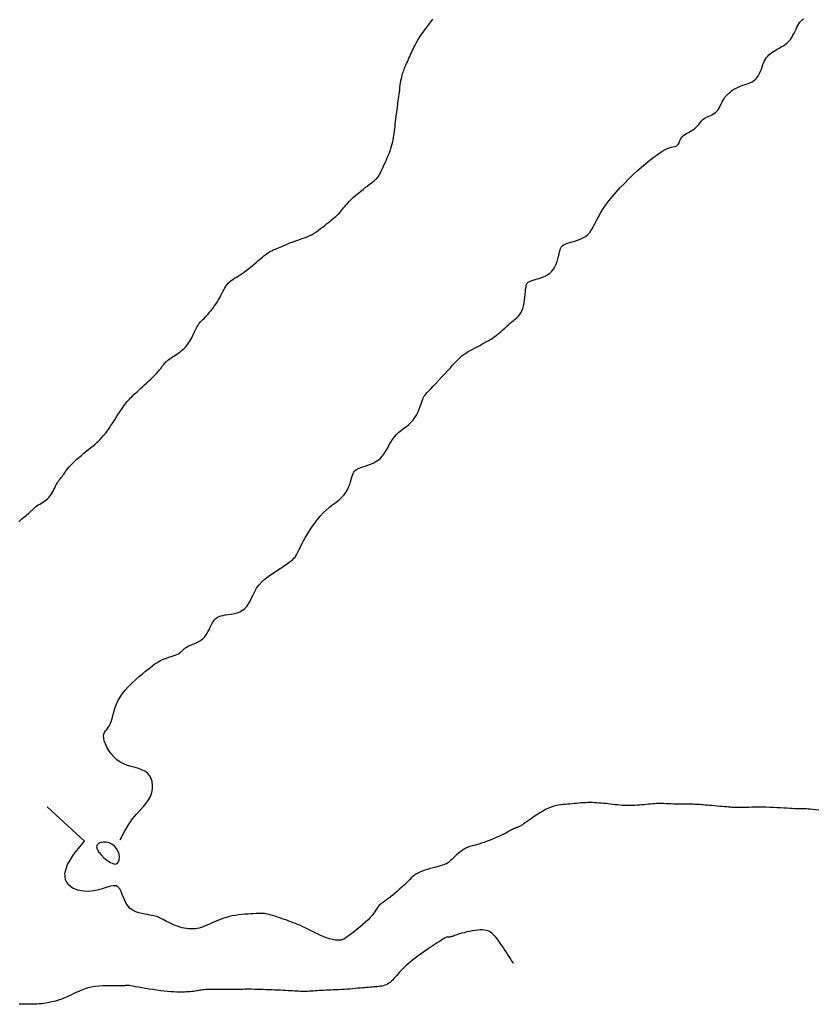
# Model space of a CAD drawing. Header units: millimetres. Extents: x 32690613 to 32693367, y 5343692 to 5344708.
# Tile 493 of 656: x 32692267 to 32692289, y 5344309 to 5344336. Entities that reach past the tile are written whole.
import ezdxf

# ---------------------------------------------------------------- set-up
doc = ezdxf.new("R2010")
doc.units = ezdxf.units.MM
doc.header["$LTSCALE"] = 20
doc.layers.add('02-DGM_HL_493.50', color=112, linetype='Continuous')
doc.layers.add('02-DGM_HL_494.00', color=122, linetype='Continuous')

msp = doc.modelspace()

# ---------------------------------------------------------------- linework, layer by layer
at = {"layer": '02-DGM_HL_493.50', "elevation": 493.5, "flags": 128}
for points in [[(32692269.733, 5344313.118), (32692269.849, 5344313.35), (32692269.964, 5344313.543), (32692270.077, 5344313.702), (32692270.185, 5344313.834), (32692270.286, 5344313.947), (32692270.377, 5344314.046), (32692270.457, 5344314.139), (32692270.524, 5344314.233), (32692270.574, 5344314.332), (32692270.609, 5344314.436), (32692270.629, 5344314.541), (32692270.633, 5344314.644), (32692270.621, 5344314.743), (32692270.594, 5344314.834), (32692270.552, 5344314.915), (32692270.494, 5344314.982), (32692270.422, 5344315.035), (32692270.338, 5344315.075), (32692270.245, 5344315.108), (32692270.144, 5344315.136), (32692270.04, 5344315.163), (32692269.935, 5344315.195), (32692269.831, 5344315.235), (32692269.732, 5344315.286), (32692269.639, 5344315.352), (32692269.555, 5344315.431), (32692269.48, 5344315.518), (32692269.415, 5344315.61), (32692269.36, 5344315.703), (32692269.318, 5344315.794), (32692269.288, 5344315.878), (32692269.271, 5344315.953), (32692269.269, 5344316.016), (32692269.278, 5344316.068), (32692269.298, 5344316.113), (32692269.324, 5344316.155), (32692269.356, 5344316.196), (32692269.389, 5344316.239), (32692269.423, 5344316.288), (32692269.453, 5344316.346), (32692269.48, 5344316.416), (32692269.504, 5344316.496), (32692269.528, 5344316.584), (32692269.554, 5344316.68), (32692269.584, 5344316.781), (32692269.622, 5344316.885), (32692269.669, 5344316.991), (32692269.727, 5344317.097), (32692269.798, 5344317.201), (32692269.881, 5344317.303), (32692269.972, 5344317.402), (32692270.067, 5344317.496), (32692270.165, 5344317.585), (32692270.261, 5344317.669), (32692270.354, 5344317.746), (32692270.439, 5344317.816), (32692270.515, 5344317.878), (32692270.583, 5344317.932), (32692270.644, 5344317.979), (32692270.7, 5344318.021), (32692270.753, 5344318.057), (32692270.805, 5344318.089), (32692270.856, 5344318.118), (32692270.91, 5344318.143), (32692270.967, 5344318.166), (32692271.026, 5344318.187), (32692271.087, 5344318.207), (32692271.147, 5344318.227), (32692271.205, 5344318.246), (32692271.259, 5344318.266), (32692271.31, 5344318.286), (32692271.354, 5344318.307), (32692271.391, 5344318.331), (32692271.423, 5344318.355), (32692271.452, 5344318.381), (32692271.478, 5344318.407), (32692271.505, 5344318.433), (32692271.533, 5344318.458), (32692271.565, 5344318.482), (32692271.603, 5344318.505), (32692271.647, 5344318.527), (32692271.698, 5344318.548), (32692271.752, 5344318.569), (32692271.809, 5344318.591), (32692271.867, 5344318.617), (32692271.925, 5344318.646), (32692271.98, 5344318.68), (32692272.03, 5344318.72), (32692272.076, 5344318.767), (32692272.117, 5344318.819), (32692272.153, 5344318.876), (32692272.186, 5344318.934), (32692272.216, 5344318.993), (32692272.243, 5344319.05), (32692272.269, 5344319.105), (32692272.295, 5344319.155), (32692272.32, 5344319.199), (32692272.346, 5344319.237), (32692272.374, 5344319.27), (32692272.406, 5344319.299), (32692272.444, 5344319.322), (32692272.487, 5344319.342), (32692272.537, 5344319.359), (32692272.597, 5344319.373), (32692272.665, 5344319.386), (32692272.741, 5344319.397), (32692272.822, 5344319.411), (32692272.905, 5344319.427), (32692272.988, 5344319.449), (32692273.067, 5344319.478), (32692273.141, 5344319.516), (32692273.206, 5344319.564), (32692273.262, 5344319.625), (32692273.309, 5344319.695), (32692273.352, 5344319.775), (32692273.393, 5344319.86), (32692273.435, 5344319.949), (32692273.481, 5344320.04), (32692273.534, 5344320.131), (32692273.598, 5344320.219), (32692273.673, 5344320.303), (32692273.759, 5344320.382), (32692273.852, 5344320.456), (32692273.949, 5344320.526), (32692274.046, 5344320.592), (32692274.142, 5344320.652), (32692274.232, 5344320.709), (32692274.313, 5344320.761), (32692274.384, 5344320.809), (32692274.444, 5344320.853), (32692274.495, 5344320.893), (32692274.538, 5344320.931), (32692274.573, 5344320.967), (32692274.603, 5344321.001), (32692274.628, 5344321.034), (32692274.649, 5344321.066), (32692274.667, 5344321.098), (32692274.685, 5344321.132), (32692274.702, 5344321.169), (32692274.721, 5344321.21), (32692274.744, 5344321.257), (32692274.77, 5344321.311), (32692274.803, 5344321.375), (32692274.842, 5344321.449), (32692274.89, 5344321.534), (32692274.946, 5344321.629), (32692275.008, 5344321.73), (32692275.076, 5344321.834), (32692275.149, 5344321.939), (32692275.226, 5344322.042), (32692275.306, 5344322.14), (32692275.387, 5344322.229), (32692275.47, 5344322.308), (32692275.552, 5344322.379), (32692275.633, 5344322.443), (32692275.711, 5344322.502), (32692275.786, 5344322.559), (32692275.855, 5344322.616), (32692275.919, 5344322.674), (32692275.975, 5344322.736), (32692276.023, 5344322.803), (32692276.064, 5344322.874), (32692276.098, 5344322.948), (32692276.127, 5344323.021), (32692276.151, 5344323.093), (32692276.172, 5344323.161), (32692276.191, 5344323.223), (32692276.208, 5344323.279), (32692276.225, 5344323.325), (32692276.243, 5344323.363), (32692276.262, 5344323.394), (32692276.285, 5344323.42), (32692276.313, 5344323.442), (32692276.347, 5344323.461), (32692276.388, 5344323.479), (32692276.437, 5344323.496), (32692276.496, 5344323.515), (32692276.562, 5344323.535), (32692276.633, 5344323.559), (32692276.707, 5344323.587), (32692276.782, 5344323.62), (32692276.856, 5344323.659), (32692276.926, 5344323.705), (32692276.99, 5344323.759), (32692277.046, 5344323.822), (32692277.097, 5344323.892), (32692277.143, 5344323.967), (32692277.186, 5344324.046), (32692277.229, 5344324.125), (32692277.273, 5344324.204), (32692277.321, 5344324.28), (32692277.374, 5344324.351), (32692277.434, 5344324.416), (32692277.499, 5344324.477), (32692277.567, 5344324.533), (32692277.637, 5344324.588), (32692277.706, 5344324.642), (32692277.774, 5344324.697), (32692277.837, 5344324.755), (32692277.894, 5344324.817), (32692277.944, 5344324.885), (32692277.987, 5344324.956), (32692278.024, 5344325.028), (32692278.055, 5344325.101), (32692278.082, 5344325.172), (32692278.106, 5344325.239), (32692278.126, 5344325.301), (32692278.144, 5344325.354), (32692278.161, 5344325.399), (32692278.178, 5344325.437), (32692278.198, 5344325.472), (32692278.221, 5344325.505), (32692278.249, 5344325.541), (32692278.285, 5344325.581), (32692278.33, 5344325.629), (32692278.385, 5344325.688), (32692278.452, 5344325.759), (32692278.528, 5344325.84), (32692278.609, 5344325.928), (32692278.694, 5344326.018), (32692278.778, 5344326.109), (32692278.858, 5344326.195), (32692278.932, 5344326.274), (32692278.996, 5344326.343), (32692279.048, 5344326.398), (32692279.088, 5344326.44), (32692279.119, 5344326.472), (32692279.141, 5344326.495), (32692279.156, 5344326.511), (32692279.167, 5344326.521), (32692279.174, 5344326.528), (32692279.18, 5344326.534), (32692279.185, 5344326.539), (32692279.19, 5344326.545), (32692279.196, 5344326.552), (32692279.203, 5344326.56), (32692279.211, 5344326.568), (32692279.221, 5344326.578), (32692279.234, 5344326.59), (32692279.25, 5344326.603), (32692279.269, 5344326.618), (32692279.292, 5344326.635), (32692279.319, 5344326.655), (32692279.351, 5344326.676), (32692279.389, 5344326.7), (32692279.432, 5344326.727), (32692279.483, 5344326.756), (32692279.54, 5344326.787), (32692279.605, 5344326.821), (32692279.676, 5344326.858), (32692279.752, 5344326.897), (32692279.83, 5344326.939), (32692279.91, 5344326.983), (32692279.989, 5344327.028), (32692280.067, 5344327.075), (32692280.141, 5344327.124), (32692280.21, 5344327.175), (32692280.275, 5344327.226), (32692280.336, 5344327.277), (32692280.393, 5344327.328), (32692280.448, 5344327.378), (32692280.5, 5344327.426), (32692280.551, 5344327.471), (32692280.6, 5344327.514), (32692280.649, 5344327.553), (32692280.696, 5344327.59), (32692280.742, 5344327.626), (32692280.786, 5344327.664), (32692280.826, 5344327.704), (32692280.864, 5344327.749), (32692280.897, 5344327.801), (32692280.926, 5344327.86), (32692280.951, 5344327.928), (32692280.971, 5344328.003), (32692280.987, 5344328.081), (32692280.999, 5344328.162), (32692281.01, 5344328.241), (32692281.018, 5344328.317), (32692281.025, 5344328.386), (32692281.031, 5344328.446), (32692281.037, 5344328.495), (32692281.042, 5344328.534), (32692281.048, 5344328.565), (32692281.053, 5344328.587), (32692281.059, 5344328.605), (32692281.065, 5344328.617), (32692281.071, 5344328.627), (32692281.077, 5344328.635), (32692281.083, 5344328.643), (32692281.092, 5344328.652), (32692281.103, 5344328.66), (32692281.118, 5344328.67), (32692281.138, 5344328.68), (32692281.166, 5344328.691), (32692281.201, 5344328.703), (32692281.245, 5344328.717), (32692281.3, 5344328.732), (32692281.362, 5344328.75), (32692281.429, 5344328.772), (32692281.5, 5344328.798), (32692281.571, 5344328.829), (32692281.64, 5344328.866), (32692281.704, 5344328.91), (32692281.761, 5344328.963), (32692281.809, 5344329.024), (32692281.848, 5344329.091), (32692281.88, 5344329.163), (32692281.906, 5344329.237), (32692281.928, 5344329.311), (32692281.945, 5344329.382), (32692281.961, 5344329.449), (32692281.975, 5344329.508), (32692281.99, 5344329.558), (32692282.006, 5344329.601), (32692282.025, 5344329.636), (32692282.047, 5344329.665), (32692282.075, 5344329.689), (32692282.109, 5344329.71), (32692282.15, 5344329.728), (32692282.2, 5344329.746), (32692282.26, 5344329.763), (32692282.327, 5344329.781), (32692282.4, 5344329.801), (32692282.475, 5344329.826), (32692282.552, 5344329.855), (32692282.626, 5344329.89), (32692282.697, 5344329.933), (32692282.761, 5344329.985), (32692282.817, 5344330.047), (32692282.868, 5344330.117), (32692282.915, 5344330.197), (32692282.96, 5344330.284), (32692283.008, 5344330.378), (32692283.059, 5344330.479), (32692283.117, 5344330.585), (32692283.185, 5344330.696), (32692283.263, 5344330.811), (32692283.352, 5344330.929), (32692283.45, 5344331.05), (32692283.555, 5344331.171), (32692283.666, 5344331.293), (32692283.782, 5344331.413), (32692283.9, 5344331.532), (32692284.021, 5344331.648), (32692284.141, 5344331.76), (32692284.26, 5344331.867), (32692284.378, 5344331.968), (32692284.491, 5344332.061), (32692284.6, 5344332.146), (32692284.702, 5344332.22), (32692284.797, 5344332.284), (32692284.883, 5344332.335), (32692284.96, 5344332.374), (32692285.028, 5344332.402), (32692285.086, 5344332.421), (32692285.137, 5344332.434), (32692285.179, 5344332.443), (32692285.215, 5344332.452), (32692285.244, 5344332.462), (32692285.267, 5344332.475), (32692285.285, 5344332.495), (32692285.299, 5344332.519), (32692285.311, 5344332.548), (32692285.322, 5344332.58), (32692285.335, 5344332.614), (32692285.351, 5344332.648), (32692285.371, 5344332.683), (32692285.398, 5344332.716), (32692285.432, 5344332.747), (32692285.472, 5344332.776), (32692285.518, 5344332.804), (32692285.566, 5344332.831), (32692285.615, 5344332.859), (32692285.664, 5344332.887), (32692285.71, 5344332.917), (32692285.753, 5344332.949), (32692285.791, 5344332.983), (32692285.825, 5344333.018), (32692285.855, 5344333.055), (32692285.884, 5344333.092), (32692285.913, 5344333.127), (32692285.942, 5344333.162), (32692285.973, 5344333.193), (32692286.008, 5344333.221), (32692286.047, 5344333.246), (32692286.089, 5344333.267), (32692286.134, 5344333.286), (32692286.179, 5344333.305), (32692286.224, 5344333.325), (32692286.268, 5344333.347), (32692286.309, 5344333.373), (32692286.345, 5344333.402), (32692286.378, 5344333.438), (32692286.406, 5344333.478), (32692286.431, 5344333.523), (32692286.455, 5344333.57), (32692286.479, 5344333.62), (32692286.504, 5344333.671), (32692286.531, 5344333.722), (32692286.561, 5344333.772), (32692286.596, 5344333.821), (32692286.636, 5344333.869), (32692286.68, 5344333.914), (32692286.728, 5344333.956), (32692286.78, 5344333.996), (32692286.835, 5344334.033), (32692286.894, 5344334.066), (32692286.956, 5344334.095), (32692287.02, 5344334.121), (32692287.086, 5344334.144), (32692287.153, 5344334.166), (32692287.218, 5344334.189), (32692287.281, 5344334.214), (32692287.341, 5344334.242), (32692287.395, 5344334.275), (32692287.444, 5344334.315), (32692287.486, 5344334.362), (32692287.521, 5344334.415), (32692287.552, 5344334.474), (32692287.578, 5344334.535), (32692287.602, 5344334.597), (32692287.624, 5344334.66), (32692287.646, 5344334.72), (32692287.668, 5344334.776), (32692287.692, 5344334.828), (32692287.718, 5344334.875), (32692287.746, 5344334.917), (32692287.778, 5344334.956), (32692287.812, 5344334.992), (32692287.85, 5344335.025), (32692287.892, 5344335.057), (32692287.939, 5344335.088), (32692287.989, 5344335.118), (32692288.043, 5344335.149), (32692288.099, 5344335.18), (32692288.156, 5344335.213), (32692288.213, 5344335.248), (32692288.268, 5344335.286), (32692288.32, 5344335.328), (32692288.367, 5344335.374), (32692288.409, 5344335.425), (32692288.447, 5344335.48), (32692288.481, 5344335.537), (32692288.511, 5344335.595), (32692288.54, 5344335.654), (32692288.567, 5344335.711), (32692288.593, 5344335.765), (32692288.619, 5344335.815), (32692288.646, 5344335.86), (32692288.675, 5344335.9), (32692288.706, 5344335.937), (32692288.74, 5344335.969), (32692288.778, 5344335.998)], [(32692267.696, 5344314.039), (32692268.734, 5344313.079)], [(32692289.198, 5344313.951), (32692289.111, 5344313.96), (32692289.033, 5344313.968), (32692288.964, 5344313.974), (32692288.907, 5344313.978), (32692288.861, 5344313.982), (32692288.823, 5344313.984), (32692288.792, 5344313.985), (32692288.767, 5344313.986), (32692288.747, 5344313.986), (32692288.73, 5344313.985), (32692288.714, 5344313.985), (32692288.698, 5344313.984), (32692288.681, 5344313.984), (32692288.66, 5344313.983), (32692288.636, 5344313.984), (32692288.605, 5344313.984), (32692288.567, 5344313.986), (32692288.52, 5344313.988), (32692288.463, 5344313.991), (32692288.395, 5344313.995), (32692288.317, 5344314), (32692288.23, 5344314.005), (32692288.136, 5344314.011), (32692288.038, 5344314.016), (32692287.935, 5344314.021), (32692287.832, 5344314.025), (32692287.728, 5344314.027), (32692287.625, 5344314.029), (32692287.525, 5344314.029), (32692287.428, 5344314.028), (32692287.336, 5344314.027), (32692287.248, 5344314.025), (32692287.167, 5344314.023), (32692287.093, 5344314.022), (32692287.026, 5344314.021), (32692286.967, 5344314.02), (32692286.916, 5344314.021), (32692286.869, 5344314.022), (32692286.824, 5344314.024), (32692286.781, 5344314.026), (32692286.736, 5344314.03), (32692286.689, 5344314.033), (32692286.636, 5344314.038), (32692286.577, 5344314.043), (32692286.513, 5344314.048), (32692286.444, 5344314.054), (32692286.373, 5344314.06), (32692286.302, 5344314.066), (32692286.231, 5344314.073), (32692286.162, 5344314.078), (32692286.097, 5344314.084), (32692286.037, 5344314.089), (32692285.981, 5344314.094), (32692285.929, 5344314.098), (32692285.88, 5344314.102), (32692285.833, 5344314.105), (32692285.788, 5344314.107), (32692285.744, 5344314.109), (32692285.7, 5344314.11), (32692285.655, 5344314.111), (32692285.609, 5344314.111), (32692285.562, 5344314.111), (32692285.513, 5344314.11), (32692285.461, 5344314.11), (32692285.407, 5344314.111), (32692285.35, 5344314.111), (32692285.29, 5344314.113), (32692285.225, 5344314.115), (32692285.158, 5344314.118), (32692285.088, 5344314.121), (32692285.018, 5344314.124), (32692284.947, 5344314.127), (32692284.877, 5344314.129), (32692284.808, 5344314.13), (32692284.743, 5344314.13), (32692284.68, 5344314.129), (32692284.62, 5344314.125), (32692284.563, 5344314.121), (32692284.506, 5344314.116), (32692284.449, 5344314.111), (32692284.392, 5344314.105), (32692284.334, 5344314.099), (32692284.273, 5344314.094), (32692284.209, 5344314.089), (32692284.143, 5344314.085), (32692284.074, 5344314.081), (32692284.004, 5344314.079), (32692283.934, 5344314.078), (32692283.863, 5344314.078), (32692283.792, 5344314.079), (32692283.723, 5344314.082), (32692283.655, 5344314.086), (32692283.588, 5344314.092), (32692283.522, 5344314.098), (32692283.457, 5344314.106), (32692283.393, 5344314.113), (32692283.33, 5344314.121), (32692283.267, 5344314.129), (32692283.204, 5344314.136), (32692283.141, 5344314.142), (32692283.078, 5344314.147), (32692283.015, 5344314.151), (32692282.953, 5344314.155), (32692282.89, 5344314.157), (32692282.828, 5344314.158), (32692282.765, 5344314.157), (32692282.703, 5344314.155), (32692282.64, 5344314.152), (32692282.578, 5344314.148), (32692282.515, 5344314.143), (32692282.453, 5344314.137), (32692282.391, 5344314.131), (32692282.328, 5344314.125), (32692282.266, 5344314.119), (32692282.204, 5344314.113), (32692282.141, 5344314.108), (32692282.078, 5344314.103), (32692282.015, 5344314.096), (32692281.949, 5344314.086), (32692281.882, 5344314.073), (32692281.813, 5344314.055), (32692281.741, 5344314.032), (32692281.666, 5344314.001), (32692281.588, 5344313.963), (32692281.507, 5344313.919), (32692281.426, 5344313.871), (32692281.347, 5344313.82), (32692281.269, 5344313.769), (32692281.197, 5344313.719), (32692281.129, 5344313.672), (32692281.07, 5344313.63), (32692281.018, 5344313.594), (32692280.975, 5344313.565), (32692280.939, 5344313.541), (32692280.908, 5344313.521), (32692280.883, 5344313.506), (32692280.862, 5344313.494), (32692280.843, 5344313.485), (32692280.827, 5344313.478), (32692280.812, 5344313.472), (32692280.798, 5344313.466), (32692280.784, 5344313.462), (32692280.771, 5344313.457), (32692280.756, 5344313.452), (32692280.741, 5344313.447), (32692280.725, 5344313.44), (32692280.707, 5344313.432), (32692280.687, 5344313.421), (32692280.664, 5344313.409), (32692280.637, 5344313.395), (32692280.606, 5344313.378), (32692280.569, 5344313.358), (32692280.527, 5344313.336), (32692280.477, 5344313.311), (32692280.42, 5344313.282), (32692280.355, 5344313.251), (32692280.282, 5344313.218), (32692280.205, 5344313.183), (32692280.124, 5344313.148), (32692280.042, 5344313.114), (32692279.959, 5344313.081), (32692279.879, 5344313.051), (32692279.801, 5344313.025), (32692279.729, 5344313.003), (32692279.661, 5344312.984), (32692279.596, 5344312.967), (32692279.536, 5344312.95), (32692279.477, 5344312.933), (32692279.421, 5344312.913), (32692279.367, 5344312.89), (32692279.313, 5344312.861), (32692279.26, 5344312.827), (32692279.207, 5344312.788), (32692279.156, 5344312.746), (32692279.107, 5344312.702), (32692279.06, 5344312.658), (32692279.016, 5344312.616), (32692278.976, 5344312.576), (32692278.94, 5344312.542), (32692278.908, 5344312.513), (32692278.879, 5344312.489), (32692278.85, 5344312.47), (32692278.821, 5344312.453), (32692278.789, 5344312.439), (32692278.752, 5344312.426), (32692278.709, 5344312.412), (32692278.657, 5344312.398), (32692278.595, 5344312.382), (32692278.526, 5344312.363), (32692278.451, 5344312.343), (32692278.373, 5344312.321), (32692278.295, 5344312.298), (32692278.218, 5344312.273), (32692278.146, 5344312.247), (32692278.08, 5344312.22), (32692278.023, 5344312.192), (32692277.973, 5344312.162), (32692277.928, 5344312.13), (32692277.886, 5344312.096), (32692277.845, 5344312.059), (32692277.804, 5344312.018), (32692277.759, 5344311.973), (32692277.709, 5344311.924), (32692277.654, 5344311.87), (32692277.592, 5344311.813), (32692277.527, 5344311.754), (32692277.461, 5344311.695), (32692277.393, 5344311.636), (32692277.328, 5344311.581), (32692277.265, 5344311.53), (32692277.207, 5344311.484), (32692277.155, 5344311.446), (32692277.108, 5344311.413), (32692277.067, 5344311.386), (32692277.031, 5344311.362), (32692277, 5344311.34), (32692276.972, 5344311.319), (32692276.948, 5344311.297), (32692276.927, 5344311.274), (32692276.908, 5344311.249), (32692276.89, 5344311.22), (32692276.87, 5344311.187), (32692276.849, 5344311.15), (32692276.822, 5344311.109), (32692276.79, 5344311.064), (32692276.749, 5344311.013), (32692276.699, 5344310.957), (32692276.638, 5344310.895), (32692276.569, 5344310.829), (32692276.494, 5344310.762), (32692276.415, 5344310.695), (32692276.336, 5344310.63), (32692276.26, 5344310.568), (32692276.188, 5344310.513), (32692276.124, 5344310.465), (32692276.07, 5344310.426), (32692276.026, 5344310.396), (32692275.99, 5344310.374), (32692275.96, 5344310.357), (32692275.937, 5344310.346), (32692275.92, 5344310.339), (32692275.905, 5344310.334), (32692275.894, 5344310.331), (32692275.885, 5344310.329), (32692275.876, 5344310.327), (32692275.87, 5344310.326), (32692275.864, 5344310.325), (32692275.859, 5344310.324), (32692275.854, 5344310.324), (32692275.85, 5344310.323), (32692275.847, 5344310.323), (32692275.843, 5344310.323), (32692275.838, 5344310.323), (32692275.833, 5344310.323), (32692275.826, 5344310.323), (32692275.816, 5344310.323), (32692275.804, 5344310.324), (32692275.789, 5344310.324), (32692275.77, 5344310.325), (32692275.747, 5344310.327), (32692275.72, 5344310.329), (32692275.688, 5344310.333), (32692275.651, 5344310.34), (32692275.608, 5344310.349), (32692275.561, 5344310.362), (32692275.508, 5344310.379), (32692275.45, 5344310.401), (32692275.385, 5344310.428), (32692275.316, 5344310.459), (32692275.244, 5344310.494), (32692275.169, 5344310.531), (32692275.093, 5344310.569), (32692275.018, 5344310.607), (32692274.944, 5344310.644), (32692274.872, 5344310.679), (32692274.804, 5344310.71), (32692274.739, 5344310.739), (32692274.677, 5344310.765), (32692274.616, 5344310.789), (32692274.555, 5344310.812), (32692274.495, 5344310.834), (32692274.434, 5344310.856), (32692274.372, 5344310.878), (32692274.307, 5344310.901), (32692274.242, 5344310.924), (32692274.176, 5344310.947), (32692274.111, 5344310.969), (32692274.048, 5344310.99), (32692273.987, 5344311.009), (32692273.931, 5344311.026), (32692273.879, 5344311.04), (32692273.833, 5344311.051), (32692273.791, 5344311.059), (32692273.751, 5344311.064), (32692273.712, 5344311.067), (32692273.67, 5344311.068), (32692273.625, 5344311.068), (32692273.574, 5344311.066), (32692273.516, 5344311.064), (32692273.449, 5344311.061), (32692273.375, 5344311.058), (32692273.294, 5344311.053), (32692273.209, 5344311.047), (32692273.121, 5344311.039), (32692273.032, 5344311.029), (32692272.943, 5344311.016), (32692272.856, 5344311), (32692272.773, 5344310.981), (32692272.693, 5344310.959), (32692272.617, 5344310.934), (32692272.544, 5344310.908), (32692272.473, 5344310.881), (32692272.406, 5344310.853), (32692272.341, 5344310.824), (32692272.278, 5344310.797), (32692272.218, 5344310.77), (32692272.159, 5344310.744), (32692272.102, 5344310.721), (32692272.045, 5344310.699), (32692271.989, 5344310.68), (32692271.933, 5344310.664), (32692271.877, 5344310.652), (32692271.819, 5344310.643), (32692271.761, 5344310.638), (32692271.701, 5344310.638), (32692271.641, 5344310.641), (32692271.58, 5344310.648), (32692271.517, 5344310.659), (32692271.455, 5344310.673), (32692271.392, 5344310.691), (32692271.328, 5344310.712), (32692271.265, 5344310.736), (32692271.202, 5344310.762), (32692271.141, 5344310.79), (32692271.082, 5344310.818), (32692271.025, 5344310.847), (32692270.973, 5344310.874), (32692270.924, 5344310.899), (32692270.881, 5344310.922), (32692270.843, 5344310.942), (32692270.809, 5344310.959), (32692270.776, 5344310.973), (32692270.743, 5344310.986), (32692270.707, 5344310.997), (32692270.666, 5344311.007), (32692270.617, 5344311.017), (32692270.56, 5344311.026), (32692270.492, 5344311.037), (32692270.415, 5344311.05), (32692270.333, 5344311.067), (32692270.249, 5344311.089), (32692270.165, 5344311.119), (32692270.086, 5344311.158), (32692270.013, 5344311.208), (32692269.95, 5344311.27), (32692269.899, 5344311.344), (32692269.858, 5344311.428), (32692269.822, 5344311.516), (32692269.79, 5344311.602), (32692269.756, 5344311.683), (32692269.718, 5344311.751), (32692269.673, 5344311.804), (32692269.617, 5344311.835), (32692269.546, 5344311.841), (32692269.462, 5344311.827), (32692269.364, 5344311.799), (32692269.254, 5344311.765), (32692269.133, 5344311.73), (32692269, 5344311.701), (32692268.857, 5344311.685), (32692268.705, 5344311.688), (32692268.547, 5344311.716), (32692268.398, 5344311.776), (32692268.277, 5344311.872), (32692268.202, 5344312.009), (32692268.192, 5344312.193), (32692268.265, 5344312.429), (32692268.44, 5344312.723), (32692268.734, 5344313.079)]]:
    msp.add_lwpolyline(points, dxfattribs=at)
msp.add_lwpolyline([(32692269.593, 5344312.445), (32692269.647, 5344312.462), (32692269.684, 5344312.504), (32692269.705, 5344312.564), (32692269.71, 5344312.638), (32692269.699, 5344312.718), (32692269.673, 5344312.8), (32692269.63, 5344312.878), (32692269.573, 5344312.945), (32692269.502, 5344312.997), (32692269.421, 5344313.033), (32692269.337, 5344313.053), (32692269.256, 5344313.058), (32692269.183, 5344313.047), (32692269.124, 5344313.021), (32692269.086, 5344312.981), (32692269.074, 5344312.925), (32692269.091, 5344312.857), (32692269.134, 5344312.779), (32692269.197, 5344312.699), (32692269.273, 5344312.621), (32692269.357, 5344312.55), (32692269.442, 5344312.494), (32692269.523, 5344312.457)], close=True, dxfattribs=at)
at = {"layer": '02-DGM_HL_494.00', "elevation": 494, "flags": 128}
for points in [[(32692266.904, 5344321.983), (32692266.95, 5344322.028), (32692266.992, 5344322.067), (32692267.033, 5344322.101), (32692267.071, 5344322.132), (32692267.107, 5344322.16), (32692267.14, 5344322.187), (32692267.172, 5344322.213), (32692267.201, 5344322.239), (32692267.229, 5344322.266), (32692267.256, 5344322.293), (32692267.283, 5344322.32), (32692267.312, 5344322.347), (32692267.342, 5344322.374), (32692267.374, 5344322.401), (32692267.409, 5344322.427), (32692267.448, 5344322.452), (32692267.49, 5344322.478), (32692267.534, 5344322.504), (32692267.578, 5344322.531), (32692267.622, 5344322.56), (32692267.666, 5344322.591), (32692267.707, 5344322.625), (32692267.745, 5344322.662), (32692267.779, 5344322.703), (32692267.809, 5344322.746), (32692267.837, 5344322.792), (32692267.862, 5344322.839), (32692267.885, 5344322.886), (32692267.907, 5344322.932), (32692267.929, 5344322.976), (32692267.95, 5344323.018), (32692267.972, 5344323.056), (32692267.994, 5344323.092), (32692268.017, 5344323.125), (32692268.041, 5344323.157), (32692268.064, 5344323.188), (32692268.088, 5344323.218), (32692268.111, 5344323.249), (32692268.135, 5344323.28), (32692268.159, 5344323.313), (32692268.184, 5344323.348), (32692268.21, 5344323.385), (32692268.239, 5344323.424), (32692268.272, 5344323.465), (32692268.309, 5344323.51), (32692268.352, 5344323.557), (32692268.4, 5344323.607), (32692268.456, 5344323.661), (32692268.517, 5344323.717), (32692268.582, 5344323.775), (32692268.65, 5344323.833), (32692268.719, 5344323.891), (32692268.787, 5344323.947), (32692268.854, 5344324.002), (32692268.917, 5344324.053), (32692268.975, 5344324.1), (32692269.029, 5344324.145), (32692269.08, 5344324.189), (32692269.129, 5344324.233), (32692269.176, 5344324.279), (32692269.223, 5344324.329), (32692269.27, 5344324.383), (32692269.318, 5344324.444), (32692269.369, 5344324.512), (32692269.421, 5344324.586), (32692269.474, 5344324.664), (32692269.527, 5344324.744), (32692269.579, 5344324.825), (32692269.629, 5344324.903), (32692269.677, 5344324.978), (32692269.722, 5344325.047), (32692269.763, 5344325.109), (32692269.801, 5344325.164), (32692269.836, 5344325.214), (32692269.868, 5344325.258), (32692269.899, 5344325.298), (32692269.929, 5344325.335), (32692269.959, 5344325.37), (32692269.989, 5344325.403), (32692270.019, 5344325.435), (32692270.051, 5344325.467), (32692270.084, 5344325.5), (32692270.12, 5344325.534), (32692270.159, 5344325.57), (32692270.201, 5344325.608), (32692270.247, 5344325.65), (32692270.297, 5344325.695), (32692270.352, 5344325.745), (32692270.41, 5344325.798), (32692270.471, 5344325.853), (32692270.532, 5344325.909), (32692270.592, 5344325.966), (32692270.649, 5344326.022), (32692270.703, 5344326.075), (32692270.751, 5344326.126), (32692270.793, 5344326.173), (32692270.829, 5344326.215), (32692270.86, 5344326.255), (32692270.887, 5344326.291), (32692270.912, 5344326.324), (32692270.936, 5344326.355), (32692270.958, 5344326.383), (32692270.982, 5344326.41), (32692271.007, 5344326.436), (32692271.033, 5344326.46), (32692271.061, 5344326.483), (32692271.091, 5344326.506), (32692271.123, 5344326.528), (32692271.156, 5344326.551), (32692271.192, 5344326.575), (32692271.229, 5344326.599), (32692271.268, 5344326.625), (32692271.308, 5344326.652), (32692271.349, 5344326.68), (32692271.391, 5344326.71), (32692271.432, 5344326.742), (32692271.472, 5344326.776), (32692271.511, 5344326.812), (32692271.548, 5344326.849), (32692271.583, 5344326.889), (32692271.616, 5344326.931), (32692271.646, 5344326.974), (32692271.674, 5344327.018), (32692271.7, 5344327.063), (32692271.724, 5344327.107), (32692271.746, 5344327.151), (32692271.767, 5344327.193), (32692271.786, 5344327.235), (32692271.803, 5344327.275), (32692271.82, 5344327.313), (32692271.838, 5344327.351), (32692271.855, 5344327.387), (32692271.874, 5344327.422), (32692271.894, 5344327.455), (32692271.917, 5344327.488), (32692271.942, 5344327.52), (32692271.969, 5344327.551), (32692272, 5344327.583), (32692272.032, 5344327.616), (32692272.067, 5344327.651), (32692272.103, 5344327.688), (32692272.142, 5344327.728), (32692272.182, 5344327.772), (32692272.224, 5344327.821), (32692272.266, 5344327.873), (32692272.31, 5344327.928), (32692272.352, 5344327.986), (32692272.394, 5344328.045), (32692272.434, 5344328.106), (32692272.472, 5344328.166), (32692272.507, 5344328.226), (32692272.539, 5344328.285), (32692272.568, 5344328.342), (32692272.596, 5344328.397), (32692272.623, 5344328.45), (32692272.65, 5344328.5), (32692272.679, 5344328.548), (32692272.71, 5344328.592), (32692272.744, 5344328.633), (32692272.782, 5344328.67), (32692272.824, 5344328.705), (32692272.869, 5344328.737), (32692272.917, 5344328.768), (32692272.968, 5344328.799), (32692273.021, 5344328.831), (32692273.075, 5344328.865), (32692273.131, 5344328.901), (32692273.188, 5344328.94), (32692273.246, 5344328.983), (32692273.303, 5344329.027), (32692273.36, 5344329.073), (32692273.415, 5344329.119), (32692273.469, 5344329.164), (32692273.521, 5344329.208), (32692273.569, 5344329.25), (32692273.615, 5344329.29), (32692273.657, 5344329.326), (32692273.697, 5344329.36), (32692273.734, 5344329.391), (32692273.769, 5344329.419), (32692273.803, 5344329.444), (32692273.835, 5344329.467), (32692273.866, 5344329.488), (32692273.896, 5344329.506), (32692273.926, 5344329.522), (32692273.957, 5344329.536), (32692273.988, 5344329.55), (32692274.022, 5344329.565), (32692274.058, 5344329.579), (32692274.096, 5344329.595), (32692274.139, 5344329.613), (32692274.185, 5344329.634), (32692274.235, 5344329.656), (32692274.289, 5344329.68), (32692274.345, 5344329.704), (32692274.403, 5344329.729), (32692274.463, 5344329.754), (32692274.524, 5344329.778), (32692274.586, 5344329.801), (32692274.647, 5344329.822), (32692274.709, 5344329.843), (32692274.771, 5344329.863), (32692274.832, 5344329.884), (32692274.894, 5344329.906), (32692274.956, 5344329.931), (32692275.017, 5344329.958), (32692275.079, 5344329.99), (32692275.14, 5344330.025), (32692275.2, 5344330.065), (32692275.26, 5344330.107), (32692275.318, 5344330.151), (32692275.375, 5344330.196), (32692275.43, 5344330.24), (32692275.483, 5344330.283), (32692275.532, 5344330.324), (32692275.58, 5344330.362), (32692275.624, 5344330.397), (32692275.665, 5344330.431), (32692275.704, 5344330.462), (32692275.741, 5344330.493), (32692275.776, 5344330.524), (32692275.808, 5344330.555), (32692275.839, 5344330.586), (32692275.869, 5344330.62), (32692275.897, 5344330.655), (32692275.927, 5344330.692), (32692275.958, 5344330.731), (32692275.992, 5344330.772), (32692276.03, 5344330.817), (32692276.072, 5344330.864), (32692276.121, 5344330.914), (32692276.176, 5344330.968), (32692276.237, 5344331.024), (32692276.302, 5344331.081), (32692276.368, 5344331.137), (32692276.435, 5344331.192), (32692276.5, 5344331.245), (32692276.561, 5344331.294), (32692276.617, 5344331.338), (32692276.667, 5344331.376), (32692276.711, 5344331.409), (32692276.749, 5344331.438), (32692276.782, 5344331.464), (32692276.811, 5344331.487), (32692276.836, 5344331.508), (32692276.859, 5344331.529), (32692276.88, 5344331.55), (32692276.9, 5344331.572), (32692276.918, 5344331.597), (32692276.936, 5344331.624), (32692276.955, 5344331.655), (32692276.974, 5344331.689), (32692276.995, 5344331.729), (32692277.018, 5344331.775), (32692277.043, 5344331.827), (32692277.071, 5344331.887), (32692277.101, 5344331.952), (32692277.132, 5344332.021), (32692277.163, 5344332.093), (32692277.194, 5344332.167), (32692277.224, 5344332.241), (32692277.251, 5344332.313), (32692277.276, 5344332.383), (32692277.296, 5344332.448), (32692277.313, 5344332.511), (32692277.327, 5344332.57), (32692277.339, 5344332.628), (32692277.349, 5344332.686), (32692277.358, 5344332.744), (32692277.366, 5344332.803), (32692277.374, 5344332.865), (32692277.382, 5344332.929), (32692277.39, 5344332.996), (32692277.399, 5344333.064), (32692277.408, 5344333.134), (32692277.416, 5344333.203), (32692277.425, 5344333.272), (32692277.434, 5344333.34), (32692277.442, 5344333.406), (32692277.45, 5344333.469), (32692277.458, 5344333.531), (32692277.466, 5344333.591), (32692277.473, 5344333.65), (32692277.481, 5344333.708), (32692277.488, 5344333.768), (32692277.496, 5344333.828), (32692277.504, 5344333.89), (32692277.512, 5344333.953), (32692277.52, 5344334.019), (32692277.529, 5344334.084), (32692277.538, 5344334.149), (32692277.547, 5344334.212), (32692277.557, 5344334.273), (32692277.568, 5344334.33), (32692277.578, 5344334.382), (32692277.589, 5344334.43), (32692277.601, 5344334.473), (32692277.614, 5344334.513), (32692277.627, 5344334.551), (32692277.642, 5344334.588), (32692277.657, 5344334.625), (32692277.674, 5344334.664), (32692277.693, 5344334.704), (32692277.713, 5344334.749), (32692277.734, 5344334.796), (32692277.756, 5344334.845), (32692277.779, 5344334.896), (32692277.802, 5344334.947), (32692277.826, 5344334.999), (32692277.849, 5344335.05), (32692277.872, 5344335.101), (32692277.894, 5344335.15), (32692277.917, 5344335.198), (32692277.942, 5344335.248), (32692277.969, 5344335.301), (32692278.002, 5344335.359), (32692278.04, 5344335.423), (32692278.086, 5344335.494), (32692278.141, 5344335.574), (32692278.205, 5344335.665), (32692278.278, 5344335.765), (32692278.359, 5344335.873), (32692278.448, 5344335.987)], [(32692280.688, 5344309.688), (32692280.682, 5344309.698), (32692280.665, 5344309.723), (32692280.64, 5344309.762), (32692280.607, 5344309.812), (32692280.569, 5344309.87), (32692280.528, 5344309.934), (32692280.485, 5344309.999), (32692280.442, 5344310.065), (32692280.4, 5344310.128), (32692280.36, 5344310.189), (32692280.322, 5344310.246), (32692280.284, 5344310.299), (32692280.247, 5344310.349), (32692280.211, 5344310.395), (32692280.174, 5344310.438), (32692280.138, 5344310.476), (32692280.101, 5344310.509), (32692280.063, 5344310.538), (32692280.023, 5344310.563), (32692279.98, 5344310.583), (32692279.933, 5344310.598), (32692279.882, 5344310.608), (32692279.826, 5344310.613), (32692279.764, 5344310.613), (32692279.695, 5344310.608), (32692279.621, 5344310.599), (32692279.545, 5344310.586), (32692279.467, 5344310.57), (32692279.391, 5344310.553), (32692279.317, 5344310.534), (32692279.249, 5344310.516), (32692279.187, 5344310.498), (32692279.133, 5344310.481), (32692279.087, 5344310.466), (32692279.048, 5344310.453), (32692279.016, 5344310.441), (32692278.989, 5344310.431), (32692278.966, 5344310.423), (32692278.946, 5344310.417), (32692278.93, 5344310.412), (32692278.915, 5344310.409), (32692278.902, 5344310.408), (32692278.891, 5344310.408), (32692278.88, 5344310.408), (32692278.87, 5344310.409), (32692278.861, 5344310.41), (32692278.852, 5344310.411), (32692278.843, 5344310.411), (32692278.833, 5344310.41), (32692278.822, 5344310.406), (32692278.807, 5344310.4), (32692278.787, 5344310.39), (32692278.761, 5344310.375), (32692278.727, 5344310.355), (32692278.683, 5344310.327), (32692278.628, 5344310.292), (32692278.561, 5344310.248), (32692278.484, 5344310.197), (32692278.4, 5344310.14), (32692278.31, 5344310.08), (32692278.218, 5344310.016), (32692278.127, 5344309.952), (32692278.038, 5344309.888), (32692277.955, 5344309.826), (32692277.88, 5344309.767), (32692277.811, 5344309.712), (32692277.749, 5344309.659), (32692277.693, 5344309.608), (32692277.642, 5344309.56), (32692277.595, 5344309.513), (32692277.551, 5344309.467), (32692277.51, 5344309.422), (32692277.471, 5344309.378), (32692277.434, 5344309.335), (32692277.397, 5344309.293), (32692277.361, 5344309.253), (32692277.326, 5344309.215), (32692277.291, 5344309.181), (32692277.255, 5344309.15), (32692277.218, 5344309.123), (32692277.181, 5344309.101), (32692277.142, 5344309.083), (32692277.102, 5344309.068), (32692277.062, 5344309.056), (32692277.02, 5344309.047), (32692276.978, 5344309.04), (32692276.935, 5344309.034), (32692276.891, 5344309.029), (32692276.846, 5344309.025), (32692276.8, 5344309.021), (32692276.753, 5344309.017), (32692276.704, 5344309.013), (32692276.652, 5344309.009), (32692276.598, 5344309.005), (32692276.541, 5344309.001), (32692276.481, 5344308.995), (32692276.417, 5344308.99), (32692276.349, 5344308.984), (32692276.279, 5344308.977), (32692276.207, 5344308.971), (32692276.132, 5344308.964), (32692276.057, 5344308.958), (32692275.981, 5344308.953), (32692275.905, 5344308.948), (32692275.829, 5344308.943), (32692275.754, 5344308.94), (32692275.68, 5344308.937), (32692275.608, 5344308.934), (32692275.537, 5344308.931), (32692275.468, 5344308.929), (32692275.401, 5344308.926), (32692275.337, 5344308.923), (32692275.276, 5344308.919), (32692275.218, 5344308.915), (32692275.162, 5344308.911), (32692275.108, 5344308.907), (32692275.056, 5344308.904), (32692275.005, 5344308.901), (32692274.954, 5344308.898), (32692274.905, 5344308.897), (32692274.855, 5344308.896), (32692274.805, 5344308.897), (32692274.755, 5344308.899), (32692274.703, 5344308.901), (32692274.65, 5344308.904), (32692274.595, 5344308.907), (32692274.537, 5344308.91), (32692274.476, 5344308.914), (32692274.411, 5344308.918), (32692274.344, 5344308.921), (32692274.273, 5344308.925), (32692274.199, 5344308.929), (32692274.123, 5344308.932), (32692274.045, 5344308.936), (32692273.965, 5344308.939), (32692273.882, 5344308.942), (32692273.799, 5344308.945), (32692273.714, 5344308.948), (32692273.631, 5344308.951), (32692273.548, 5344308.953), (32692273.469, 5344308.955), (32692273.393, 5344308.956), (32692273.321, 5344308.956), (32692273.255, 5344308.956), (32692273.196, 5344308.956), (32692273.142, 5344308.954), (32692273.09, 5344308.953), (32692273.04, 5344308.951), (32692272.99, 5344308.95), (32692272.938, 5344308.948), (32692272.882, 5344308.947), (32692272.82, 5344308.947), (32692272.751, 5344308.948), (32692272.677, 5344308.949), (32692272.6, 5344308.95), (32692272.52, 5344308.952), (32692272.442, 5344308.953), (32692272.365, 5344308.954), (32692272.293, 5344308.954), (32692272.226, 5344308.953), (32692272.168, 5344308.951), (32692272.116, 5344308.948), (32692272.07, 5344308.945), (32692272.029, 5344308.94), (32692271.991, 5344308.935), (32692271.955, 5344308.929), (32692271.92, 5344308.923), (32692271.886, 5344308.917), (32692271.85, 5344308.911), (32692271.812, 5344308.905), (32692271.773, 5344308.899), (32692271.73, 5344308.893), (32692271.684, 5344308.888), (32692271.634, 5344308.884), (32692271.579, 5344308.881), (32692271.519, 5344308.878), (32692271.454, 5344308.877), (32692271.383, 5344308.878), (32692271.307, 5344308.88), (32692271.226, 5344308.883), (32692271.14, 5344308.889), (32692271.049, 5344308.896), (32692270.953, 5344308.905), (32692270.853, 5344308.917), (32692270.749, 5344308.931), (32692270.642, 5344308.947), (32692270.537, 5344308.964), (32692270.433, 5344308.981), (32692270.335, 5344308.998), (32692270.244, 5344309.015), (32692270.162, 5344309.029), (32692270.093, 5344309.041), (32692270.036, 5344309.051), (32692269.993, 5344309.058), (32692269.959, 5344309.062), (32692269.935, 5344309.065), (32692269.917, 5344309.066), (32692269.904, 5344309.066), (32692269.895, 5344309.065), (32692269.887, 5344309.063), (32692269.879, 5344309.061), (32692269.868, 5344309.058), (32692269.854, 5344309.056), (32692269.835, 5344309.054), (32692269.809, 5344309.053), (32692269.775, 5344309.052), (32692269.73, 5344309.052), (32692269.674, 5344309.052), (32692269.605, 5344309.053), (32692269.525, 5344309.055), (32692269.436, 5344309.056), (32692269.341, 5344309.055), (32692269.241, 5344309.051), (32692269.138, 5344309.044), (32692269.036, 5344309.032), (32692268.935, 5344309.015), (32692268.839, 5344308.993), (32692268.747, 5344308.965), (32692268.659, 5344308.933), (32692268.576, 5344308.899), (32692268.497, 5344308.864), (32692268.424, 5344308.829), (32692268.355, 5344308.796), (32692268.291, 5344308.765), (32692268.232, 5344308.737), (32692268.177, 5344308.714), (32692268.125, 5344308.693), (32692268.076, 5344308.674), (32692268.027, 5344308.658), (32692267.979, 5344308.644), (32692267.93, 5344308.63), (32692267.88, 5344308.618), (32692267.827, 5344308.605), (32692267.772, 5344308.594), (32692267.714, 5344308.582), (32692267.656, 5344308.572), (32692267.595, 5344308.563), (32692267.534, 5344308.555), (32692267.472, 5344308.548), (32692267.41, 5344308.543), (32692267.348, 5344308.54), (32692267.285, 5344308.538), (32692267.223, 5344308.538), (32692267.161, 5344308.538), (32692267.099, 5344308.539), (32692267.038, 5344308.541), (32692266.977, 5344308.542), (32692266.917, 5344308.542)]]:
    msp.add_lwpolyline(points, dxfattribs=at)

doc.saveas('drawing.dxf')
